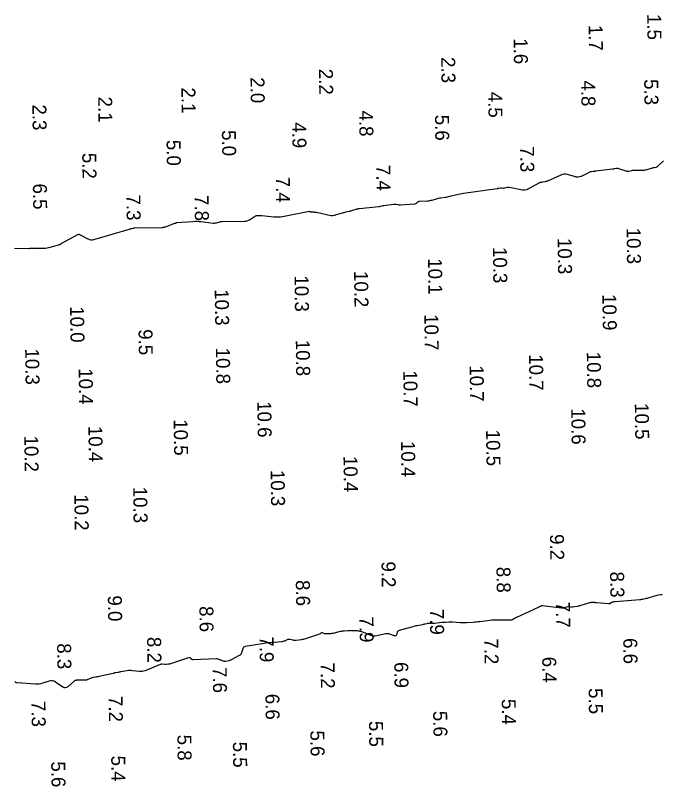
# Model space of a CAD drawing. Extents: x 1023796 to 1112670, y 656573 to 837340.
# Drawn here: x 1104251.9 to 1104367.6, y 697389.9 to 697527.8 of the extents above; entities that cross this region are included whole.
import ezdxf

# ---------------------------------------------------------------- set-up
doc = ezdxf.new("R2010")
doc.units = 0
doc.layers.add('V-CHAN-CONT-8FT', color=7, linetype='Continuous')
doc.layers.add('V-TOPO-SOUN', color=7, linetype='Continuous')

msp = doc.modelspace()

# ---------------------------------------------------------------- linework, layer by layer
at = {"layer": 'V-CHAN-CONT-8FT'}
for points in [[(1104251.75, 697486.15), (1104254.23, 697486.12), (1104254.27, 697486.12), (1104254.31, 697486.13), (1104254.36, 697486.13), (1104254.4, 697486.14), (1104254.56, 697486.18), (1104254.6, 697486.19), (1104254.65, 697486.2), (1104254.69, 697486.2), (1104254.73, 697486.2), (1104257.05, 697486.19), (1104257.33, 697486.2), (1104257.6, 697486.22), (1104257.88, 697486.27), (1104258.15, 697486.34), (1104259.67, 697486.78), (1104259.72, 697486.8), (1104259.77, 697486.81), (1104259.82, 697486.83), (1104259.87, 697486.85), (1104260.05, 697486.94), (1104260.1, 697486.96), (1104260.15, 697486.99), (1104260.19, 697487.01), (1104260.24, 697487.04), (1104263.1, 697488.61), (1104263.12, 697488.62), (1104263.15, 697488.63), (1104263.17, 697488.64), (1104263.2, 697488.64), (1104263.3, 697488.65), (1104263.33, 697488.65), (1104263.36, 697488.65), (1104263.38, 697488.65), (1104263.4, 697488.64), (1104264.92, 697487.83), (1104265.18, 697487.72), (1104265.45, 697487.67), (1104265.72, 697487.67), (1104266, 697487.73), (1104272.53, 697489.66), (1104272.6, 697489.68), (1104272.66, 697489.7), (1104272.73, 697489.71), (1104272.79, 697489.72), (1104273.06, 697489.77), (1104273.12, 697489.79), (1104273.19, 697489.79), (1104273.26, 697489.8), (1104273.32, 697489.8), (1104278.19, 697489.88), (1104278.24, 697489.89), (1104278.29, 697489.89), (1104278.34, 697489.9), (1104278.39, 697489.91), (1104278.58, 697489.95), (1104278.63, 697489.96), (1104278.68, 697489.97), (1104278.72, 697489.99), (1104278.77, 697490), (1104280.48, 697490.62), (1104280.51, 697490.62), (1104280.53, 697490.63), (1104280.55, 697490.64), (1104280.57, 697490.64), (1104280.68, 697490.67), (1104280.69, 697490.67), (1104280.7, 697490.68), (1104280.71, 697490.69), (1104280.72, 697490.69), (1104280.75, 697490.73), (1104280.75, 697490.73), (1104280.76, 697490.74), (1104280.77, 697490.74), (1104280.78, 697490.75), (1104283.71, 697490.96), (1104284.08, 697490.98), (1104284.46, 697490.98), (1104284.83, 697490.96), (1104285.21, 697490.92), (1104287.35, 697490.66), (1104287.4, 697490.65), (1104287.45, 697490.65), (1104287.5, 697490.65), (1104287.55, 697490.66), (1104287.75, 697490.69), (1104287.8, 697490.7), (1104287.85, 697490.71), (1104287.9, 697490.72), (1104287.94, 697490.73), (1104288.55, 697490.89), (1104288.66, 697490.92), (1104288.78, 697490.94), (1104288.9, 697490.95), (1104289.02, 697490.96), (1104292.95, 697491.01), (1104293.19, 697491.03), (1104293.42, 697491.08), (1104293.64, 697491.16), (1104293.85, 697491.27), (1104294.93, 697491.94), (1104295.02, 697491.98), (1104295.1, 697492.01), (1104295.19, 697492.03), (1104295.29, 697492.03), (1104295.67, 697492.01), (1104295.76, 697492.01), (1104295.86, 697492), (1104295.95, 697491.99), (1104296.05, 697491.99), (1104298.2, 697491.78), (1104298.59, 697491.75), (1104298.98, 697491.76), (1104299.37, 697491.79), (1104299.76, 697491.85), (1104304.54, 697492.77), (1104304.56, 697492.77), (1104304.58, 697492.77), (1104304.6, 697492.77), (1104304.62, 697492.76), (1104304.71, 697492.7), (1104304.71, 697492.69), (1104304.72, 697492.69), (1104304.73, 697492.69), (1104304.74, 697492.69), (1104304.77, 697492.69), (1104304.78, 697492.69), (1104304.79, 697492.69), (1104304.8, 697492.69), (1104304.81, 697492.69), (1104305.42, 697492.65), (1104305.52, 697492.64), (1104305.63, 697492.62), (1104305.73, 697492.61), (1104305.83, 697492.59), (1104308.4, 697492.01), (1104308.47, 697492), (1104308.54, 697491.99), (1104308.61, 697491.99), (1104308.68, 697492), (1104308.95, 697492.05), (1104309.02, 697492.06), (1104309.09, 697492.07), (1104309.16, 697492.09), (1104309.23, 697492.11), (1104310.48, 697492.48), (1104310.63, 697492.53), (1104310.78, 697492.57), (1104310.93, 697492.61), (1104311.09, 697492.65), (1104311.71, 697492.8), (1104311.86, 697492.84), (1104312.01, 697492.88), (1104312.16, 697492.92), (1104312.3, 697492.97), (1104312.89, 697493.16), (1104313.04, 697493.2), (1104313.19, 697493.23), (1104313.34, 697493.26), (1104313.5, 697493.28), (1104316.96, 697493.63), (1104317.04, 697493.64), (1104317.12, 697493.65), (1104317.19, 697493.67), (1104317.27, 697493.68), (1104317.57, 697493.75), (1104317.65, 697493.77), (1104317.73, 697493.78), (1104317.8, 697493.79), (1104317.88, 697493.81), (1104319.57, 697494.06), (1104319.67, 697494.07), (1104319.78, 697494.07), (1104319.89, 697494.07), (1104319.99, 697494.05), (1104320.42, 697493.96), (1104320.53, 697493.95), (1104320.64, 697493.93), (1104320.75, 697493.93), (1104320.85, 697493.93), (1104323.41, 697494.11), (1104323.49, 697494.12), (1104323.57, 697494.14), (1104323.64, 697494.18), (1104323.71, 697494.23), (1104323.97, 697494.45), (1104324.04, 697494.5), (1104324.11, 697494.54), (1104324.19, 697494.56), (1104324.27, 697494.57), (1104325.7, 697494.64), (1104325.9, 697494.66), (1104326.1, 697494.69), (1104326.3, 697494.73), (1104326.49, 697494.78), (1104327.28, 697495.01), (1104327.47, 697495.07), (1104327.66, 697495.11), (1104327.86, 697495.15), (1104328.06, 697495.18), (1104328.84, 697495.29), (1104329.04, 697495.32), (1104329.23, 697495.36), (1104329.43, 697495.4), (1104329.62, 697495.45), (1104330.96, 697495.78), (1104331.24, 697495.85), (1104331.53, 697495.91), (1104331.82, 697495.96), (1104332.11, 697496.01), (1104338.17, 697496.86), (1104338.24, 697496.87), (1104338.3, 697496.88), (1104338.37, 697496.89), (1104338.44, 697496.9), (1104338.72, 697496.94), (1104338.79, 697496.94), (1104338.86, 697496.95), (1104338.93, 697496.95), (1104338.99, 697496.95), (1104339.27, 697496.93), (1104339.34, 697496.93), (1104339.41, 697496.94), (1104339.47, 697496.94), (1104339.54, 697496.96), (1104339.97, 697497.07), (1104340.07, 697497.09), (1104340.16, 697497.1), (1104340.26, 697497.1), (1104340.35, 697497.08), (1104342.69, 697496.62), (1104342.77, 697496.6), (1104342.86, 697496.6), (1104342.95, 697496.6), (1104343.04, 697496.61), (1104343.39, 697496.67), (1104343.48, 697496.68), (1104343.56, 697496.71), (1104343.64, 697496.74), (1104343.72, 697496.78), (1104345.81, 697497.92), (1104345.84, 697497.94), (1104345.87, 697497.95), (1104345.9, 697497.96), (1104345.94, 697497.96), (1104346.06, 697497.98), (1104346.1, 697497.99), (1104346.13, 697498), (1104346.16, 697498), (1104346.19, 697498.01), (1104346.79, 697498.11), (1104346.9, 697498.13), (1104347.01, 697498.16), (1104347.11, 697498.19), (1104347.22, 697498.24), (1104349.59, 697499.31), (1104349.86, 697499.4), (1104350.13, 697499.45), (1104350.41, 697499.44), (1104350.69, 697499.39), (1104352.13, 697498.97), (1104352.25, 697498.95), (1104352.38, 697498.93), (1104352.5, 697498.93), (1104352.62, 697498.95), (1104353.13, 697499.03), (1104353.25, 697499.06), (1104353.37, 697499.09), (1104353.48, 697499.14), (1104353.6, 697499.2), (1104354.65, 697499.79), (1104354.73, 697499.83), (1104354.82, 697499.87), (1104354.92, 697499.89), (1104355.01, 697499.91), (1104355.4, 697499.95), (1104355.5, 697499.96), (1104355.6, 697499.97), (1104355.7, 697499.98), (1104355.79, 697499.99), (1104358.79, 697500.35), (1104358.88, 697500.36), (1104358.96, 697500.37), (1104359.05, 697500.38), (1104359.14, 697500.4), (1104359.49, 697500.45), (1104359.58, 697500.46), (1104359.67, 697500.46), (1104359.75, 697500.45), (1104359.84, 697500.43), (1104361.18, 697499.98), (1104361.31, 697499.95), (1104361.44, 697499.93), (1104361.58, 697499.93), (1104361.72, 697499.95), (1104362.26, 697500.08), (1104362.4, 697500.1), (1104362.54, 697500.12), (1104362.67, 697500.13), (1104362.81, 697500.14), (1104364.19, 697500.13), (1104364.38, 697500.14), (1104364.58, 697500.16), (1104364.77, 697500.19), (1104364.96, 697500.24), (1104365.93, 697500.54), (1104366.01, 697500.56), (1104366.1, 697500.58), (1104366.18, 697500.6), (1104366.27, 697500.62), (1104366.61, 697500.68), (1104366.69, 697500.71), (1104366.77, 697500.74), (1104366.84, 697500.78), (1104366.91, 697500.84), (1104367.91, 697501.81)], [(1104367.67, 697424.21), (1104367.36, 697424.18), (1104367.04, 697424.12), (1104366.74, 697424.05), (1104365.13, 697423.6), (1104365.01, 697423.56), (1104364.89, 697423.53), (1104364.77, 697423.51), (1104364.65, 697423.48), (1104364.17, 697423.38), (1104364.05, 697423.36), (1104363.93, 697423.34), (1104363.81, 697423.32), (1104363.69, 697423.31), (1104359.24, 697422.96), (1104359.19, 697422.96), (1104359.14, 697422.95), (1104359.09, 697422.94), (1104359.04, 697422.93), (1104358.84, 697422.87), (1104358.79, 697422.86), (1104358.74, 697422.84), (1104358.69, 697422.81), (1104358.64, 697422.79), (1104358.37, 697422.63), (1104358.31, 697422.6), (1104358.24, 697422.58), (1104358.17, 697422.57), (1104358.1, 697422.57), (1104355.91, 697422.77), (1104355.8, 697422.78), (1104355.7, 697422.78), (1104355.6, 697422.79), (1104355.5, 697422.79), (1104355.09, 697422.8), (1104354.99, 697422.8), (1104354.89, 697422.79), (1104354.79, 697422.77), (1104354.69, 697422.75), (1104353.1, 697422.28), (1104352.94, 697422.23), (1104352.78, 697422.19), (1104352.62, 697422.16), (1104352.46, 697422.12), (1104351.64, 697421.97), (1104351.56, 697421.96), (1104351.49, 697421.96), (1104351.41, 697421.96), (1104351.34, 697421.98), (1104351.04, 697422.06), (1104350.96, 697422.08), (1104350.89, 697422.08), (1104350.82, 697422.07), (1104350.74, 697422.06), (1104350.15, 697421.86), (1104350.03, 697421.83), (1104349.91, 697421.81), (1104349.78, 697421.8), (1104349.65, 697421.81), (1104346.22, 697422.23), (1104346.16, 697422.24), (1104346.09, 697422.23), (1104346.03, 697422.21), (1104345.97, 697422.18), (1104345.74, 697422.05), (1104345.69, 697422.02), (1104345.63, 697421.99), (1104345.57, 697421.96), (1104345.51, 697421.94), (1104341.61, 697420.16), (1104341.52, 697420.12), (1104341.44, 697420.07), (1104341.35, 697420.02), (1104341.27, 697419.97), (1104340.95, 697419.75), (1104340.86, 697419.71), (1104340.78, 697419.67), (1104340.68, 697419.65), (1104340.59, 697419.65), (1104338.38, 697419.68), (1104337.98, 697419.68), (1104337.59, 697419.66), (1104337.2, 697419.63), (1104336.81, 697419.59), (1104335.06, 697419.37), (1104334.76, 697419.34), (1104334.47, 697419.31), (1104334.17, 697419.29), (1104333.88, 697419.27), (1104332.68, 697419.21), (1104332.39, 697419.2), (1104332.11, 697419.19), (1104331.82, 697419.2), (1104331.54, 697419.21), (1104330.14, 697419.28), (1104329.98, 697419.29), (1104329.83, 697419.29), (1104329.67, 697419.29), (1104329.52, 697419.29), (1104328.9, 697419.27), (1104328.74, 697419.27), (1104328.59, 697419.26), (1104328.43, 697419.24), (1104328.28, 697419.23), (1104326.96, 697419.07), (1104326.84, 697419.06), (1104326.72, 697419.05), (1104326.6, 697419.05), (1104326.48, 697419.05), (1104325.94, 697419.06), (1104325.84, 697419.06), (1104325.75, 697419.05), (1104325.65, 697419.04), (1104325.55, 697419.02), (1104325.17, 697418.93), (1104325.07, 697418.91), (1104324.97, 697418.89), (1104324.88, 697418.87), (1104324.78, 697418.85), (1104323.81, 697418.67), (1104323.62, 697418.63), (1104323.43, 697418.59), (1104323.24, 697418.54), (1104323.05, 697418.49), (1104320.61, 697417.81), (1104320.5, 697417.77), (1104320.41, 697417.7), (1104320.33, 697417.61), (1104320.28, 697417.5), (1104320.11, 697417.02), (1104320.05, 697416.92), (1104319.98, 697416.87), (1104319.89, 697416.85), (1104319.78, 697416.87), (1104318.93, 697417.16), (1104318.75, 697417.21), (1104318.57, 697417.24), (1104318.38, 697417.23), (1104318.2, 697417.21), (1104316.34, 697416.81), (1104316.29, 697416.8), (1104316.25, 697416.8), (1104316.21, 697416.79), (1104316.17, 697416.79), (1104316.01, 697416.78), (1104315.97, 697416.78), (1104315.93, 697416.78), (1104315.89, 697416.79), (1104315.85, 697416.81), (1104315.11, 697417.12), (1104314.97, 697417.17), (1104314.83, 697417.23), (1104314.7, 697417.28), (1104314.56, 697417.33), (1104313.77, 697417.61), (1104313.59, 697417.66), (1104313.4, 697417.7), (1104313.22, 697417.73), (1104313.03, 697417.75), (1104312.1, 697417.78), (1104311.93, 697417.79), (1104311.76, 697417.78), (1104311.59, 697417.78), (1104311.42, 697417.77), (1104310.75, 697417.72), (1104310.58, 697417.7), (1104310.41, 697417.68), (1104310.25, 697417.65), (1104310.08, 697417.61), (1104308.97, 697417.34), (1104308.81, 697417.3), (1104308.65, 697417.27), (1104308.49, 697417.25), (1104308.33, 697417.24), (1104307.51, 697417.19), (1104307.43, 697417.19), (1104307.35, 697417.2), (1104307.27, 697417.22), (1104307.19, 697417.25), (1104306.82, 697417.41), (1104306.77, 697417.42), (1104306.73, 697417.42), (1104306.7, 697417.41), (1104306.66, 697417.38), (1104306.52, 697417.26), (1104306.49, 697417.23), (1104306.45, 697417.2), (1104306.41, 697417.18), (1104306.37, 697417.16), (1104303.83, 697416.34), (1104303.64, 697416.28), (1104303.45, 697416.23), (1104303.26, 697416.19), (1104303.06, 697416.16), (1104302.17, 697416.04), (1104302.03, 697416.03), (1104301.89, 697416.03), (1104301.75, 697416.05), (1104301.62, 697416.07), (1104301.06, 697416.2), (1104300.93, 697416.22), (1104300.8, 697416.22), (1104300.68, 697416.2), (1104300.55, 697416.15), (1104300.07, 697415.93), (1104299.94, 697415.88), (1104299.82, 697415.84), (1104299.69, 697415.81), (1104299.56, 697415.79), (1104297.59, 697415.62), (1104297.21, 697415.59), (1104296.84, 697415.55), (1104296.47, 697415.5), (1104296.1, 697415.44), (1104293.07, 697414.96), (1104292.91, 697414.91), (1104292.78, 697414.83), (1104292.68, 697414.71), (1104292.61, 697414.55), (1104292.41, 697413.84), (1104292.35, 697413.68), (1104292.26, 697413.54), (1104292.14, 697413.42), (1104291.99, 697413.32), (1104290.57, 697412.58), (1104290.46, 697412.52), (1104290.34, 697412.47), (1104290.23, 697412.43), (1104290.11, 697412.4), (1104289.61, 697412.27), (1104289.49, 697412.25), (1104289.38, 697412.25), (1104289.27, 697412.26), (1104289.16, 697412.3), (1104288.63, 697412.52), (1104288.57, 697412.54), (1104288.52, 697412.57), (1104288.46, 697412.59), (1104288.4, 697412.61), (1104288.18, 697412.7), (1104288.12, 697412.72), (1104288.06, 697412.73), (1104288, 697412.74), (1104287.94, 697412.74), (1104283.76, 697412.55), (1104283.69, 697412.55), (1104283.63, 697412.57), (1104283.58, 697412.6), (1104283.52, 697412.64), (1104283.33, 697412.85), (1104283.28, 697412.89), (1104283.23, 697412.92), (1104283.17, 697412.93), (1104283.1, 697412.92), (1104282.7, 697412.84), (1104282.61, 697412.82), (1104282.53, 697412.79), (1104282.44, 697412.77), (1104282.35, 697412.74), (1104279.54, 697411.82), (1104279.47, 697411.8), (1104279.4, 697411.78), (1104279.33, 697411.77), (1104279.26, 697411.77), (1104278.98, 697411.76), (1104278.9, 697411.76), (1104278.83, 697411.76), (1104278.76, 697411.76), (1104278.69, 697411.76), (1104278.23, 697411.79), (1104278.13, 697411.79), (1104278.03, 697411.78), (1104277.93, 697411.76), (1104277.84, 697411.73), (1104275.14, 697410.62), (1104274.88, 697410.53), (1104274.62, 697410.48), (1104274.35, 697410.46), (1104274.08, 697410.48), (1104272.9, 697410.62), (1104272.66, 697410.64), (1104272.43, 697410.65), (1104272.19, 697410.63), (1104271.95, 697410.6), (1104270.75, 697410.4), (1104270.64, 697410.39), (1104270.53, 697410.37), (1104270.42, 697410.35), (1104270.31, 697410.33), (1104269.87, 697410.24), (1104269.76, 697410.22), (1104269.65, 697410.2), (1104269.54, 697410.18), (1104269.44, 697410.15), (1104266.87, 697409.58), (1104266.74, 697409.55), (1104266.61, 697409.52), (1104266.49, 697409.5), (1104266.36, 697409.48), (1104265.85, 697409.39), (1104265.72, 697409.36), (1104265.6, 697409.33), (1104265.48, 697409.29), (1104265.36, 697409.24), (1104264.88, 697409.02), (1104264.76, 697408.97), (1104264.64, 697408.93), (1104264.51, 697408.91), (1104264.39, 697408.91), (1104262.94, 697408.91), (1104262.91, 697408.91), (1104262.87, 697408.91), (1104262.83, 697408.9), (1104262.8, 697408.9), (1104262.65, 697408.87), (1104262.61, 697408.86), (1104262.58, 697408.85), (1104262.55, 697408.83), (1104262.52, 697408.81), (1104261.31, 697407.74), (1104261.09, 697407.6), (1104260.87, 697407.54), (1104260.65, 697407.57), (1104260.42, 697407.69), (1104259.14, 697408.59), (1104258.88, 697408.74), (1104258.6, 697408.82), (1104258.31, 697408.83), (1104258.01, 697408.76), (1104256.8, 697408.37), (1104256.49, 697408.28), (1104256.18, 697408.23), (1104255.87, 697408.21), (1104255.55, 697408.21), (1104252.26, 697408.43), (1104252.19, 697408.44), (1104252.13, 697408.45), (1104252.08, 697408.48), (1104252.02, 697408.52), (1104251.82, 697408.68)]]:
    msp.add_lwpolyline(points, dxfattribs=at)

# ---------------------------------------------------------------- texts
at = {"layer": 'V-TOPO-SOUN'}
for s, p in [('1.5', (1104364.98, 697528.04)), ('1.7', (1104354.51, 697526.1)), ('1.6', (1104341.09, 697523.7)), ('2.3', (1104328.13, 697520.33)), ('2.2', (1104306.25, 697518.23)), ('2.0', (1104294, 697516.72)), ('4.8', (1104353.17, 697516.16)), ('5.3', (1104364.45, 697516.39)), ('2.1', (1104281.64, 697514.9)), ('2.1', (1104266.75, 697513.26)), ('4.5', (1104336.53, 697514.13)), ('2.3', (1104254.97, 697511.86)), ('4.8', (1104313.44, 697510.78)), ('5.6', (1104327.02, 697510.02)), ('4.9', (1104301.46, 697508.68)), ('5.0', (1104288.89, 697507.27)), ('5.0', (1104278.98, 697505.53)), ('7.3', (1104342.24, 697504.38)), ('5.2', (1104263.9, 697503.2)), ('7.4', (1104316.52, 697501.04)), ('7.4', (1104298.54, 697498.94)), ('6.5', (1104255.07, 697497.72)), ('7.3', (1104271.8, 697495.75)), ('7.8', (1104284.01, 697495.66)), ('10.3 ', (1104361.3, 697489.82)), ('10.3 ', (1104348.96, 697487.99)), ('10.3 ', (1104337.38, 697486.38)), ('10.1 ', (1104325.77, 697484.36)), ('10.2 ', (1104312.54, 697482.08)), ('10.3 ', (1104301.88, 697481.29)), ('10.3 ', (1104287.61, 697478.83)), ('10.9 ', (1104356.97, 697477.95)), ('10.0 ', (1104261.72, 697475.78)), ('10.7 ', (1104325.11, 697474.37)), ('9.5', (1104273.97, 697471.67)), ('10.8 ', (1104302.11, 697469.78)), ('10.3 ', (1104253.68, 697468.23)), ('10.8 ', (1104287.81, 697468.37)), ('10.7 ', (1104343.84, 697467.19)), ('10.8 ', (1104354.18, 697467.64)), ('10.7 ', (1104333.21, 697465.22)), ('10.4 ', (1104263.26, 697464.69)), ('10.7 ', (1104321.34, 697464.3)), ('10.6 ', (1104295.22, 697458.81)), ('10.5 ', (1104362.77, 697458.46)), ('10.6 ', (1104351.39, 697457.53)), ('10.5 ', (1104280.26, 697455.57)), ('10.4 ', (1104265, 697454.39)), ('10.5 ', (1104336.16, 697453.7)), ('10.2 ', (1104253.52, 697452.65)), ('10.4 ', (1104320.94, 697451.7)), ('10.4 ', (1104310.64, 697449.01)), ('10.3 ', (1104297.61, 697446.52)), ('10.3 ', (1104273.01, 697443.5)), ('10.2 ', (1104262.48, 697442.15)), ('9.2', (1104347.59, 697435.03)), ('9.2', (1104317.44, 697430.14)), ('8.8', (1104338.01, 697429.19)), ('8.3', (1104358.35, 697428.33)), ('8.6', (1104302.12, 697426.82)), ('9.0', (1104268.48, 697424.07)), ('7.7', (1104348.67, 697422.92)), ('8.6', (1104284.86, 697422.16)), ('7.9', (1104326.1, 697421.67)), ('7.9', (1104313.5, 697420.3)), ('7.9', (1104295.62, 697416.75)), ('8.3', (1104259.4, 697415.51)), ('8.2', (1104275.51, 697416.65)), ('7.2', (1104335.84, 697416.39)), ('6.6', (1104360.71, 697416.45)), ('6.4', (1104346.21, 697413.11)), ('7.6', (1104287.25, 697411.27)), ('7.2', (1104306.55, 697412.06)), ('6.9', (1104319.73, 697412.16)), ('5.5', (1104354.51, 697407.5)), ('7.2', (1104268.62, 697406.09)), ('6.6', (1104296.67, 697406.48)), ('7.3', (1104254.81, 697405.2)), ('5.4', (1104338.96, 697405.56)), ('5.6', (1104326.69, 697403.43)), ('5.5', (1104315.21, 697401.63)), ('5.8', (1104280.92, 697399.17)), ('5.6', (1104304.71, 697399.92)), ('5.5', (1104290.86, 697397.92)), ('5.4', (1104269.08, 697395.43)), ('5.6', (1104258.35, 697394.4))]:
    msp.add_text(s, height=2.5, rotation=270.7798, dxfattribs=at).set_placement(p)

doc.saveas('drawing.dxf')
